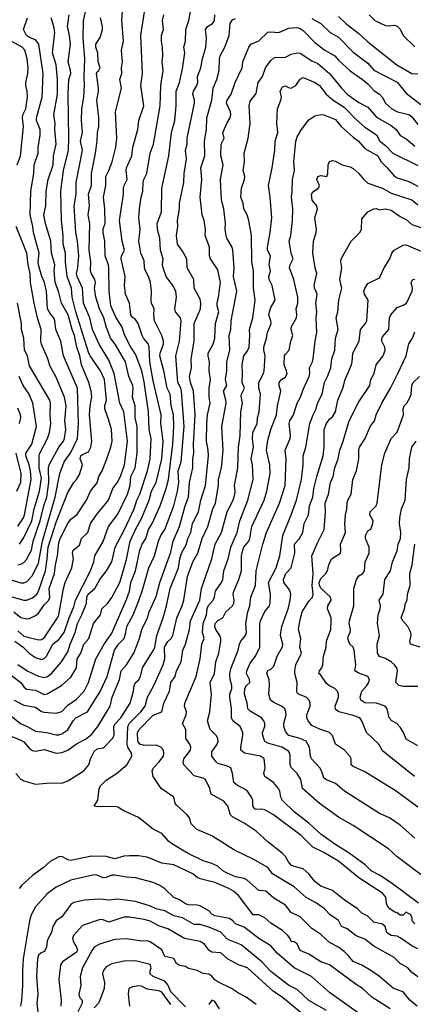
# Model space of a CAD drawing. Header units: metres. Extents: x -46681 to -43747, y -240911 to -237677.
# Tile 845 of 1056: x -44717 to -44650, y -238977 to -238809. Entities that reach past the tile are written whole.
import ezdxf

# ---------------------------------------------------------------- set-up
doc = ezdxf.new("R2010")
doc.units = ezdxf.units.M
doc.layers.add('CONTOUR_INDEX', color=1, linetype='Continuous')
doc.layers.add('CONTOUR_INTER', color=3, linetype='Continuous')

msp = doc.modelspace()

# ---------------------------------------------------------------- linework, layer by layer
at = {"layer": 'CONTOUR_INDEX'}
for points, elevation in [([(-44718.3, -238910.02), (-44717.1, -238910.97), (-44716.1, -238911.19), (-44715.6, -238911.12), (-44714.6, -238910.63), (-44714.1, -238910.22), (-44713.1, -238908.83), (-44712.33, -238908.02), (-44712.14, -238907.52), (-44712.26, -238906.02), (-44711.34, -238903.52), (-44711.21, -238902.02), (-44710.84, -238900.52), (-44710.6, -238898.26), (-44710.38, -238897.52), (-44709.1, -238894.98), (-44708.6, -238894.27), (-44707.58, -238893.52), (-44705.9, -238891.02), (-44705.24, -238889.52), (-44704.1, -238888.07), (-44703.85, -238887.02), (-44703.25, -238886.02), (-44702.44, -238884.02), (-44701.77, -238882.02), (-44701.57, -238881.02), (-44701.66, -238879.02), (-44702.1, -238877.42), (-44702.82, -238875.52), (-44702.81, -238875.02), (-44702.53, -238874.02), (-44702.85, -238870.52), (-44703.56, -238869.02), (-44705.29, -238866.52), (-44705.6, -238865.87), (-44707.73, -238859.02), (-44708.35, -238856.52), (-44708.5, -238855.02), (-44709.19, -238853.02), (-44709.5, -238850.52), (-44709.5, -238849.02), (-44709.88, -238847.52), (-44709.87, -238846.02), (-44710.18, -238843.52), (-44710.29, -238838.52), (-44709.84, -238835.02), (-44709.01, -238831.52), (-44708.9, -238829.52), (-44709.05, -238822.02), (-44708.91, -238819.52), (-44708.61, -238818.52), (-44708.62, -238818.02), (-44709.04, -238816.52), (-44708.66, -238813.52), (-44708.82, -238812.02), (-44709.14, -238810.52), (-44708.87, -238808.52)], 100), ([(-44718.22, -238925.02), (-44716.6, -238925.86), (-44714.6, -238926.24), (-44713.6, -238926.94), (-44713.1, -238927.09), (-44711.1, -238927.21), (-44710.1, -238926.93), (-44709.1, -238925.86), (-44707.6, -238924.83), (-44706.33, -238923.52), (-44705.59, -238922.02), (-44704.34, -238918.02), (-44702.93, -238915.52), (-44701.6, -238913.66), (-44699.1, -238907.92), (-44698.63, -238906.52), (-44698.37, -238905.02), (-44697.6, -238903.02), (-44696.86, -238899.52), (-44696.47, -238898.52), (-44695.83, -238897.52), (-44695.4, -238896.02), (-44694.74, -238895.02), (-44693.4, -238892.02), (-44692.37, -238889.02), (-44692.01, -238887.52), (-44691.24, -238881.52), (-44691.06, -238878.52), (-44691.15, -238876.52), (-44691.52, -238875.02), (-44691.69, -238873.02), (-44692.2, -238872.02), (-44692.78, -238869.02), (-44693.43, -238866.52), (-44693.4, -238866.02), (-44692.82, -238864.52), (-44692.81, -238864.02), (-44693.14, -238863.02), (-44694.35, -238860.52), (-44694.47, -238859.52), (-44694.41, -238858.52), (-44694.86, -238857.52), (-44694.92, -238857.02), (-44694.87, -238855.52), (-44695.05, -238854.02), (-44695.39, -238853.02), (-44695.91, -238852.02), (-44696.08, -238851.52), (-44696.1, -238850.32), (-44696.7, -238849.02), (-44697, -238847.02), (-44696.79, -238845.02), (-44697, -238843.02), (-44696.89, -238841.52), (-44696.64, -238839.52), (-44696.35, -238838.52), (-44696.31, -238837.02), (-44696.18, -238836.52), (-44695.65, -238835.52), (-44695.08, -238832.02), (-44694.55, -238830.52), (-44693.42, -238824.02), (-44693.31, -238820.52), (-44692.88, -238818.02), (-44693.06, -238816.52), (-44692.94, -238815.52), (-44692.99, -238814.02), (-44693.17, -238813.02), (-44693.17, -238812.02), (-44692.83, -238811.02), (-44693.01, -238809.52), (-44692.8, -238808.52)], 105), ([(-44649.6, -238972.04), (-44650.6, -238971.31), (-44651.27, -238970.52), (-44652.6, -238969.78), (-44653.6, -238968.79), (-44657.1, -238966.85), (-44658.6, -238965.67), (-44660.1, -238965.09), (-44661.6, -238963.91), (-44662.58, -238963.52), (-44663.1, -238962.49), (-44664.51, -238961.52), (-44665.46, -238960.52), (-44666.83, -238959.52), (-44668.6, -238958.57), (-44670.6, -238956.75), (-44674.28, -238954.52), (-44675.1, -238953.45), (-44677.6, -238952.04), (-44680.74, -238950.52), (-44684.6, -238948.09), (-44687.16, -238947.02), (-44688.11, -238946.02), (-44688.44, -238945.02), (-44688.8, -238944.52), (-44690.6, -238942.87), (-44690.84, -238942.52), (-44691.1, -238941.52), (-44693.24, -238940.02), (-44694.59, -238938.02), (-44694.74, -238937.02), (-44694.56, -238936.52), (-44693.6, -238935.54), (-44692.84, -238934.52), (-44692.75, -238934.02), (-44692.85, -238933.52), (-44693.26, -238933.02), (-44694.1, -238932.69), (-44696.1, -238932.74), (-44696.84, -238932.52), (-44697.18, -238932.02), (-44697.25, -238930.52), (-44696.99, -238930.02), (-44694.6, -238927.56), (-44693.1, -238927.01), (-44692.78, -238925.52), (-44691.83, -238923.52), (-44691.56, -238922.02), (-44690.85, -238921.02), (-44690.62, -238920.02), (-44689.85, -238918.52), (-44689.52, -238916.52), (-44689.12, -238915.52), (-44688.44, -238913.02), (-44688.23, -238911.52), (-44686.68, -238908.02), (-44686.39, -238906.02), (-44684.63, -238901.02), (-44684.03, -238898.52), (-44682.97, -238896.52), (-44682.03, -238893.02), (-44680.99, -238891.02), (-44680.69, -238890.02), (-44680.63, -238889.52), (-44680.78, -238888.52), (-44680.17, -238885.52), (-44680.1, -238882.02), (-44679.82, -238880.02), (-44679.69, -238876.02), (-44679.41, -238874.52), (-44679.6, -238873.34), (-44679.55, -238873.02), (-44679.04, -238872.02), (-44679.48, -238871.02), (-44679.38, -238869.52), (-44679.47, -238868.02), (-44679.17, -238866.52), (-44678.6, -238865.78), (-44678.26, -238865.02), (-44678.14, -238863.02), (-44678.23, -238862.02), (-44677.62, -238860.02), (-44677.26, -238857.02), (-44677.51, -238855.02), (-44677.55, -238852.02), (-44677.81, -238850.52), (-44677.87, -238846.02), (-44678.31, -238843.52), (-44678.62, -238842.52), (-44679.18, -238841.52), (-44679.3, -238840.52), (-44679.66, -238839.52), (-44679.56, -238838.02), (-44679.08, -238836.52), (-44679.03, -238836.02), (-44679.26, -238835.02), (-44679.07, -238833.52), (-44679.12, -238832.02), (-44678.42, -238829.52), (-44678.09, -238827.02), (-44678.25, -238824.02), (-44678.1, -238823.23), (-44677.1, -238821.88), (-44676.71, -238820.02), (-44676, -238819.02), (-44675.47, -238817.52), (-44674.6, -238816.31), (-44674.1, -238815.86), (-44673.6, -238815.72), (-44672.6, -238815.81), (-44672.1, -238815.73), (-44671.1, -238815.24), (-44670.1, -238814.99), (-44669.6, -238815.04), (-44667.6, -238816.34), (-44666.6, -238816.78), (-44664.6, -238818.48), (-44662.58, -238821.02), (-44661.6, -238822), (-44659.6, -238823.42), (-44658.1, -238824.21), (-44656.6, -238825.93), (-44654.1, -238827.32), (-44653.27, -238828.02), (-44652.6, -238829.07), (-44651.6, -238829.63), (-44650.1, -238830.86)], 110), ([(-44650.1, -238948.49), (-44652.6, -238946.3), (-44654.42, -238945.02), (-44656.1, -238944.27), (-44662.05, -238940.52), (-44663.6, -238939.22), (-44665.23, -238938.52), (-44665.6, -238938.23), (-44665.99, -238937.02), (-44666.27, -238936.52), (-44667.68, -238935.02), (-44667.86, -238934.52), (-44668.01, -238933.02), (-44668.6, -238932.02), (-44669.6, -238931.55), (-44671.53, -238931.02), (-44672.1, -238930.35), (-44672.35, -238929.52), (-44672.36, -238929.02), (-44671.96, -238927.52), (-44672.02, -238927.02), (-44672.22, -238926.52), (-44672.76, -238926.02), (-44674.1, -238925.43), (-44674.62, -238925.02), (-44674.93, -238924.02), (-44674.81, -238922.52), (-44674.89, -238921.52), (-44675.24, -238920.52), (-44675.1, -238920.01), (-44674.6, -238919.73), (-44674.1, -238919.22), (-44673.53, -238917.52), (-44672.6, -238915.98), (-44672.52, -238915.52), (-44672.96, -238914.02), (-44672.91, -238913.52), (-44672.71, -238912.52), (-44671.6, -238909.35), (-44671.29, -238908.02), (-44671.21, -238907.02), (-44671.28, -238906.52), (-44671.56, -238906.02), (-44672.35, -238905.02), (-44672.41, -238904.52), (-44672.01, -238903.52), (-44671.13, -238902.52), (-44670.48, -238900.02), (-44670.58, -238898.52), (-44669.69, -238897.52), (-44669.14, -238896.52), (-44668.89, -238895.02), (-44668.19, -238893.52), (-44667.99, -238892.02), (-44667.44, -238890.52), (-44667.25, -238889.02), (-44666.75, -238887.02), (-44665.7, -238883.52), (-44665.49, -238882.02), (-44665.51, -238879.02), (-44665.1, -238877.99), (-44664.6, -238877.29), (-44664.1, -238876.86), (-44663.61, -238876.02), (-44663.18, -238874.02), (-44662.36, -238872.02), (-44661.97, -238870.52), (-44660.87, -238868.02), (-44660.73, -238867.52), (-44660.63, -238866.02), (-44659.57, -238864.02), (-44659.33, -238862.02), (-44658.51, -238861.02), (-44658.27, -238860.52), (-44658.05, -238857.02), (-44658.67, -238856.02), (-44658.75, -238855.52), (-44658.6, -238855.04), (-44658.1, -238854.21), (-44656.1, -238853.22), (-44655.31, -238851.52), (-44654.38, -238850.02), (-44654, -238849.02), (-44653.61, -238848.52), (-44652.1, -238847.71), (-44651.6, -238847.64), (-44648.1, -238849.1)], 115), ([(-44717.6, -238895.43), (-44716.65, -238894.02), (-44716.48, -238893.52), (-44715.33, -238887.52), (-44715.46, -238886.02), (-44715.69, -238885.02), (-44716.26, -238883.52), (-44716.24, -238883.02), (-44715.24, -238881.52), (-44714.41, -238878.52), (-44715.07, -238874.52), (-44715.69, -238873.02), (-44716.7, -238871.52), (-44717.35, -238870.02)], 95), ([(-44649.18, -238916.02), (-44650.85, -238915.52), (-44650.95, -238915.02), (-44650.73, -238914.02), (-44650.78, -238913.52), (-44651.29, -238912.52), (-44652.17, -238911.52), (-44652.4, -238911.02), (-44651.87, -238909.52), (-44651.69, -238908.52), (-44651.42, -238908.02), (-44651.37, -238907.02), (-44650.92, -238905.52), (-44650.95, -238903.52), (-44650.53, -238902.02), (-44650.11, -238898.52)], 120), ([(-44668.38, -238979.02), (-44672.67, -238975.52), (-44674.11, -238974.52), (-44678.55, -238970.52), (-44680.1, -238970), (-44681.98, -238969.02), (-44683.1, -238968), (-44684.6, -238967.88), (-44685.13, -238967.52), (-44685.85, -238966.52), (-44686.6, -238966.07), (-44689.24, -238965.52), (-44692.1, -238963.92), (-44693.6, -238963.38), (-44695.1, -238962.59), (-44696.1, -238962.3), (-44698.6, -238961.89), (-44699.6, -238961.91), (-44702.1, -238962.77), (-44703.1, -238962.34), (-44703.6, -238962.33), (-44706.6, -238963.33), (-44708.15, -238965.02), (-44708.3, -238965.52), (-44708.21, -238966.02), (-44707.6, -238967.02), (-44707.44, -238967.52), (-44707.6, -238967.85), (-44710.02, -238969.52), (-44710.37, -238970.02), (-44710.64, -238972.52), (-44710.23, -238976.02), (-44710.28, -238977.02)], 105)]:
    msp.add_lwpolyline(points, dxfattribs=dict(at, elevation=elevation))
at = {"layer": 'CONTOUR_INTER'}
for points, elevation in [([(-44717.6, -238918.96), (-44716.02, -238920.02), (-44714.1, -238920.96), (-44713.1, -238921.17), (-44712.55, -238921.02), (-44711.89, -238920.52), (-44710.18, -238918.52), (-44709.1, -238916.81), (-44708.72, -238915.52), (-44707.86, -238913.52), (-44707.47, -238912.02), (-44706.69, -238910.52), (-44706.11, -238909.02), (-44705.94, -238908.52), (-44705.86, -238907.52), (-44705.65, -238907.02), (-44704.48, -238906.02), (-44703.65, -238904.52), (-44702.5, -238903.02), (-44701.64, -238901.52), (-44701.07, -238899.02), (-44699.44, -238896.02), (-44697.84, -238892.52), (-44697.38, -238891.02), (-44696.87, -238890.02), (-44695.53, -238886.02), (-44695.09, -238884.02), (-44694.93, -238880.52), (-44695.27, -238879.02), (-44695.38, -238876.02), (-44696.1, -238870.93), (-44696.53, -238869.02), (-44697.6, -238866.21), (-44698.4, -238865.02), (-44699.38, -238863.02), (-44699.91, -238861.52), (-44700.86, -238860.02), (-44701.77, -238858.02), (-44702.08, -238855.52), (-44702.11, -238851.52), (-44702.17, -238851.02), (-44702.75, -238849.52), (-44702.81, -238847.02), (-44703.11, -238845.52), (-44703.1, -238844.91), (-44702.77, -238844.02), (-44702.79, -238841.52), (-44703.06, -238839.52), (-44702.65, -238837.52), (-44702.63, -238836.02), (-44702.1, -238835.01), (-44701.54, -238833.52), (-44700.91, -238831.02), (-44700.74, -238829.52), (-44701.01, -238825.02), (-44699.99, -238821.02), (-44700.27, -238819.52), (-44699.94, -238818.52), (-44700, -238817.52), (-44699.82, -238816.52), (-44699.97, -238814.52), (-44699.63, -238813.02), (-44699.91, -238809.52), (-44699.75, -238807.02)], 103), ([(-44717.6, -238913.22), (-44716.6, -238914.17), (-44714.1, -238914.76), (-44713.6, -238914.72), (-44713.1, -238914.45), (-44710.84, -238911.02), (-44710.65, -238910.52), (-44709.86, -238906.02), (-44709.57, -238905.02), (-44708.43, -238902.52), (-44708.13, -238901.02), (-44708.28, -238900.02), (-44708.19, -238899.52), (-44707.1, -238898.67), (-44706.75, -238897.52), (-44705.7, -238896.52), (-44705.24, -238895.02), (-44704.22, -238893.52), (-44702.18, -238891.02), (-44701.42, -238889.02), (-44700.6, -238887.9), (-44700.1, -238886.85), (-44699.49, -238885.02), (-44698.98, -238881.02), (-44699.55, -238876.02), (-44700.26, -238874.52), (-44701.23, -238869.52), (-44702.1, -238867.23), (-44703.76, -238864.52), (-44704.91, -238862.02), (-44705.35, -238860.02), (-44706.43, -238857.52), (-44706.63, -238855.02), (-44707.53, -238853.02), (-44707.62, -238852.52), (-44707.4, -238851.52), (-44707.23, -238849.52), (-44707.45, -238847.02), (-44707.76, -238845.52), (-44708.04, -238841.02), (-44707.68, -238839.02), (-44707.66, -238837.02), (-44706.62, -238831.52), (-44706.96, -238830.02), (-44706.59, -238828.52), (-44706.76, -238826.52), (-44706.72, -238824.52), (-44706.36, -238822.52), (-44706.24, -238820.52), (-44706.33, -238819.02), (-44706.2, -238816.02), (-44706.47, -238812.52), (-44706.44, -238809.52), (-44706, -238807.52)], 101), ([(-44720.6, -238919.35), (-44717.09, -238922.02), (-44716.6, -238922.75), (-44716.1, -238923.13), (-44714.6, -238923.33), (-44713.1, -238924.07), (-44712.6, -238923.96), (-44710.19, -238922.52), (-44708.6, -238921.09), (-44707.61, -238919.52), (-44707.49, -238918.02), (-44706.87, -238917.02), (-44706.35, -238915.52), (-44705.53, -238914.52), (-44704.75, -238912.02), (-44703.53, -238910.52), (-44703.32, -238909.52), (-44702.29, -238908.52), (-44701.6, -238907.56), (-44700.23, -238905.02), (-44699.1, -238901.11), (-44698.49, -238898.02), (-44697.61, -238896.02), (-44696.53, -238894.02), (-44695.28, -238891.02), (-44694.89, -238889.52), (-44694.09, -238888.02), (-44693.1, -238884.02), (-44692.91, -238881.02), (-44693.27, -238878.02), (-44693.25, -238876.52), (-44694.6, -238870.76), (-44695.15, -238867.52), (-44695.28, -238865.02), (-44695.4, -238864.52), (-44696.23, -238863.52), (-44696.48, -238863.02), (-44697.12, -238861.02), (-44697.6, -238860.32), (-44698.1, -238859.98), (-44698.36, -238859.52), (-44698.63, -238857.52), (-44699.29, -238856.02), (-44699.48, -238854.52), (-44699.36, -238853.02), (-44700.02, -238850.02), (-44699.98, -238849.52), (-44699.44, -238848.52), (-44699.85, -238847.02), (-44700.32, -238843.52), (-44699.62, -238839.02), (-44699.66, -238838.02), (-44699.54, -238837.52), (-44699, -238836.52), (-44699.18, -238835.02), (-44699.1, -238834.52), (-44698.21, -238832.52), (-44698.04, -238831.02), (-44697.22, -238828.02), (-44697.02, -238826.52), (-44696.16, -238824.02), (-44696.67, -238820.52), (-44696.42, -238818.52), (-44696.69, -238812.02), (-44696.06, -238808.02)], 104), ([(-44720.6, -238930.42), (-44717.1, -238931.8), (-44716.6, -238932.1), (-44715.6, -238933.23), (-44715.1, -238933.56), (-44714.6, -238933.68), (-44713.1, -238933.44), (-44711.1, -238934.01), (-44710.1, -238933.92), (-44709.1, -238933.5), (-44707.6, -238932.45), (-44706.1, -238931.66), (-44705.1, -238930.84), (-44704, -238929.52), (-44701.88, -238926.02), (-44701.56, -238924.52), (-44700.33, -238921.52), (-44700.03, -238920.02), (-44699.1, -238919), (-44697.89, -238917.02), (-44696.92, -238914.52), (-44696.52, -238913.02), (-44695.56, -238911.02), (-44695.29, -238910.02), (-44694.1, -238907.41), (-44693.47, -238905.02), (-44691.6, -238899.86), (-44691.18, -238898.02), (-44690.12, -238895.52), (-44689.16, -238892.02), (-44688.59, -238890.52), (-44688.4, -238888.02), (-44687.83, -238885.52), (-44687.83, -238884.02), (-44687.65, -238883.02), (-44687.76, -238881.52), (-44687.43, -238876.52), (-44687.71, -238872.52), (-44688.23, -238871.02), (-44688.4, -238870.02), (-44688.05, -238868.52), (-44688.15, -238867.02), (-44687.61, -238864.02), (-44687.64, -238861.02), (-44686.57, -238858.52), (-44686.46, -238857.52), (-44686.6, -238856.89), (-44687.64, -238855.02), (-44687.7, -238853.52), (-44688.79, -238851.52), (-44688.89, -238850.02), (-44689.6, -238848.72), (-44690.44, -238847.52), (-44690.61, -238846.02), (-44690.38, -238844.52), (-44690.48, -238843.52), (-44690.13, -238841.52), (-44690.1, -238840.52), (-44689.4, -238837.02), (-44689.33, -238835.52), (-44688.95, -238833.02), (-44689.11, -238831.52), (-44688.83, -238830.52), (-44688.83, -238829.52), (-44687.58, -238823.52), (-44687.54, -238823.02), (-44687.83, -238822.02), (-44687.75, -238821.52), (-44687.14, -238820.52), (-44687.02, -238820.02), (-44687.03, -238819.02), (-44686.48, -238817.52), (-44686.23, -238816.02), (-44685.64, -238814.02), (-44685.53, -238812.52), (-44685.71, -238811.02), (-44685.34, -238810.52), (-44684.48, -238810.02), (-44684.17, -238809.52), (-44684.1, -238808.52)], 107), ([(-44720.1, -238904.19), (-44717.1, -238905.07), (-44716.6, -238905.09), (-44716.1, -238904.91), (-44715.1, -238903.86), (-44714.1, -238901.74), (-44713.43, -238898.02), (-44711.27, -238890.52), (-44710.47, -238886.52), (-44709.7, -238884.52), (-44708.6, -238882.93), (-44707.43, -238880.52), (-44707.29, -238878.02), (-44707.46, -238872.02), (-44709.83, -238866.52), (-44710.26, -238864.02), (-44711.15, -238862.02), (-44711.32, -238860.52), (-44711.49, -238860.02), (-44712.1, -238859.3), (-44712.54, -238858.52), (-44712.74, -238855.52), (-44713.08, -238854.02), (-44713.54, -238853.02), (-44714.06, -238851.02), (-44714.12, -238850.52), (-44713.98, -238849.02), (-44714.94, -238845.52), (-44715.04, -238844.52), (-44715.53, -238842.52), (-44715.38, -238838.52), (-44714.89, -238835.52), (-44714.82, -238834.02), (-44714.16, -238832.02), (-44714.17, -238831.02), (-44713.79, -238829.02), (-44713.83, -238828.02), (-44714.43, -238826.52), (-44714.44, -238826.02), (-44713.44, -238822.52), (-44713.28, -238818.52), (-44714.04, -238813.52), (-44714.6, -238812.8), (-44715.6, -238812.4), (-44716.14, -238812.02), (-44716.63, -238811.02), (-44715.96, -238809.02)], 98), ([(-44718.95, -238927.52), (-44717.16, -238929.02), (-44716.1, -238929.44), (-44714.6, -238930.27), (-44712.67, -238930.52), (-44711.1, -238930.93), (-44710.6, -238930.93), (-44710.1, -238930.76), (-44709.1, -238930.09), (-44708.17, -238928.52), (-44707.72, -238928.02), (-44705.76, -238927.02), (-44703.6, -238923.56), (-44702.43, -238921.02), (-44701.17, -238916.52), (-44700.49, -238915.52), (-44699.52, -238914.52), (-44699.21, -238913.52), (-44699.08, -238912.52), (-44697.99, -238910.52), (-44697.21, -238908.52), (-44696.47, -238906.52), (-44695.31, -238902.52), (-44694.34, -238900.52), (-44693.71, -238898.02), (-44693.26, -238897.02), (-44692.6, -238896.02), (-44691.1, -238892.02), (-44690.45, -238889.52), (-44690.2, -238888.02), (-44690.32, -238886.02), (-44689.83, -238884.52), (-44689.33, -238878.52), (-44689.79, -238872.52), (-44689.89, -238872.02), (-44690.41, -238871.02), (-44690.71, -238866.52), (-44690.09, -238864.02), (-44689.84, -238860.52), (-44689.96, -238860.02), (-44690.81, -238859.02), (-44690.88, -238858.52), (-44690.61, -238856.52), (-44690.75, -238855.52), (-44691.23, -238854.52), (-44692.37, -238853.02), (-44692.89, -238851.52), (-44693, -238851.02), (-44692.9, -238850.02), (-44693.37, -238848.52), (-44693.48, -238846.52), (-44693.87, -238845.02), (-44693.9, -238844.02), (-44693.18, -238842.02), (-44693.14, -238838.02), (-44691.92, -238832.52), (-44691.49, -238828.52), (-44690.93, -238826.52), (-44690.67, -238824.02), (-44690.66, -238821.52), (-44690.13, -238820.02), (-44689.6, -238817.73), (-44689.22, -238815.02), (-44689.35, -238814.02), (-44689.11, -238813.02), (-44689.02, -238811.02), (-44688.55, -238809.52), (-44688.25, -238808.02)], 106), ([(-44718.6, -238907.45), (-44716.6, -238908.03), (-44716.1, -238908.04), (-44715.1, -238907.64), (-44714.35, -238907.02), (-44714.06, -238906.52), (-44712.9, -238903.02), (-44712.6, -238901.02), (-44712.47, -238899.02), (-44711.1, -238894.79), (-44709.1, -238889.71), (-44708.1, -238888.02), (-44707.6, -238887.5), (-44707.1, -238886.67), (-44706.61, -238885.02), (-44706.99, -238884.02), (-44706.88, -238883.52), (-44706.6, -238883.26), (-44705.6, -238882.79), (-44705.2, -238882.02), (-44705.02, -238881.02), (-44705.41, -238876.52), (-44705.32, -238875.02), (-44705, -238873.52), (-44705.11, -238872.52), (-44705.51, -238871.02), (-44706.8, -238868.02), (-44707.03, -238866.52), (-44707.55, -238865.02), (-44707.97, -238863.02), (-44708.37, -238862.02), (-44709.04, -238859.52), (-44710.2, -238857.52), (-44710.69, -238855.52), (-44711.23, -238854.02), (-44711.43, -238852.02), (-44711.33, -238851.02), (-44711.85, -238849.02), (-44711.96, -238847.02), (-44712.89, -238844.02), (-44713.18, -238842.52), (-44712.85, -238841.02), (-44712.76, -238838.52), (-44712.45, -238836.52), (-44711.61, -238834.02), (-44711.53, -238832.52), (-44711.08, -238830.52), (-44711.32, -238828.02), (-44711.26, -238827.02), (-44711.47, -238825.52), (-44710.88, -238822.02), (-44710.84, -238819.52), (-44711.1, -238817.02), (-44711.7, -238815.02), (-44711.31, -238811.52), (-44711.46, -238810.52), (-44711.92, -238809.02)], 99), ([(-44718.1, -238915.02), (-44716.72, -238916.02), (-44715.6, -238917.12), (-44714.6, -238917.78), (-44713.6, -238918.1), (-44713.1, -238917.92), (-44712.74, -238917.52), (-44711.63, -238915.52), (-44710.6, -238914.69), (-44709.7, -238913.52), (-44708.88, -238911.02), (-44708.1, -238909.16), (-44707.8, -238908.02), (-44705.22, -238903.02), (-44704.67, -238901.52), (-44704.49, -238900.52), (-44703.1, -238898.04), (-44702.17, -238895.52), (-44700.6, -238893.4), (-44698.93, -238890.02), (-44698.49, -238888.52), (-44698.41, -238887.02), (-44697.67, -238885.52), (-44697.29, -238883.02), (-44697.32, -238878.52), (-44697.65, -238877.02), (-44697.66, -238875.02), (-44698.13, -238873.52), (-44697.97, -238872.02), (-44698.03, -238871.52), (-44698.7, -238870.02), (-44699.27, -238867.52), (-44701.04, -238864.52), (-44701.82, -238863.52), (-44702.6, -238861.52), (-44702.95, -238860.02), (-44703.7, -238858.52), (-44704.35, -238856.52), (-44704.59, -238855.02), (-44704.42, -238854.02), (-44704.51, -238853.52), (-44705.1, -238852.58), (-44705.22, -238852.02), (-44705.2, -238850.52), (-44705.46, -238848.52), (-44705.35, -238844.02), (-44705.63, -238842.52), (-44705.43, -238841.02), (-44705.56, -238839.02), (-44705.1, -238837.52), (-44705.05, -238835.52), (-44704.39, -238832.02), (-44704.11, -238830.02), (-44704.06, -238828.52), (-44703.85, -238827.52), (-44703.81, -238826.02), (-44704.18, -238823.02), (-44703.88, -238821.52), (-44703.9, -238821.02), (-44704.23, -238818.52), (-44704.1, -238818.22), (-44703.81, -238818.02), (-44703.61, -238817.52), (-44703.92, -238816.52), (-44703.97, -238815.02), (-44704.33, -238814.02), (-44704.31, -238813.52), (-44703.6, -238812.38), (-44703.18, -238811.02), (-44703.19, -238810.52), (-44703.56, -238809.02)], 102), ([(-44717.94, -238937.52), (-44717.1, -238938.43), (-44716.6, -238938.75), (-44714.6, -238939.3), (-44712.1, -238939.09), (-44710.1, -238939.15), (-44709.1, -238938.76), (-44706.4, -238937.02), (-44705.51, -238936.02), (-44705.26, -238935.02), (-44704.6, -238933.77), (-44704.1, -238933.31), (-44703.1, -238933.14), (-44702.94, -238933.02), (-44701.5, -238931.52), (-44701.21, -238931.02), (-44701.27, -238929.52), (-44701.1, -238929.12), (-44700.1, -238928.03), (-44698.5, -238925.52), (-44697.93, -238923.52), (-44697.81, -238922.52), (-44697.6, -238922.03), (-44697.1, -238921.6), (-44696.75, -238921.02), (-44696.38, -238919.52), (-44694.52, -238916.52), (-44694.33, -238916.02), (-44693.98, -238914.02), (-44692.87, -238911.02), (-44692.33, -238909.02), (-44691.72, -238906.02), (-44690.28, -238902.52), (-44690.05, -238901.02), (-44689.75, -238900.02), (-44688.92, -238898.52), (-44688.67, -238897.52), (-44688.19, -238896.52), (-44687.88, -238895.02), (-44686.88, -238893.02), (-44686.47, -238891.02), (-44685.72, -238888.52), (-44685.18, -238883.52), (-44685.23, -238882.52), (-44685.53, -238881.02), (-44685.46, -238878.02), (-44685.36, -238876.52), (-44684.88, -238874.52), (-44685.05, -238873.52), (-44685.05, -238872.02), (-44684.82, -238870.52), (-44685.06, -238869.02), (-44685.03, -238867.52), (-44685.25, -238866.52), (-44685.22, -238866.02), (-44684.39, -238864.52), (-44684.12, -238863.52), (-44683.97, -238861.02), (-44683.45, -238859.02), (-44683.72, -238858.02), (-44683.73, -238857.52), (-44683.48, -238856.52), (-44683.15, -238854.02), (-44683.6, -238851.88), (-44684.86, -238850.02), (-44685, -238849.52), (-44685.02, -238848.02), (-44685.74, -238846.02), (-44685.72, -238845.02), (-44685.92, -238843.52), (-44686.25, -238842.52), (-44686.58, -238839.52), (-44686.33, -238836.52), (-44686.51, -238834.52), (-44685.83, -238832.52), (-44685.88, -238830.02), (-44685.52, -238828.02), (-44685.47, -238826.02), (-44684.61, -238823.02), (-44684.4, -238821.02), (-44683.76, -238819.52), (-44683.37, -238818.02), (-44683.31, -238816.02), (-44683.19, -238815.52), (-44682.38, -238814.02), (-44681.65, -238812.02), (-44681.52, -238810.02), (-44681.1, -238809.38), (-44680.6, -238809.13)], 108), ([(-44667.6, -238809.15), (-44666.1, -238810.02), (-44664.5, -238811.52), (-44663.1, -238812.35), (-44660.6, -238814.9), (-44658.1, -238816.76), (-44657.1, -238817.93), (-44653.1, -238819.98), (-44651.6, -238821.86), (-44649.1, -238823.75)], 108), ([(-44663.1, -238808.84), (-44661.84, -238810.02), (-44659.6, -238811.7), (-44658.1, -238813.11), (-44653.14, -238817.02), (-44650.63, -238818.52), (-44649.6, -238818.55)], 107), ([(-44657.88, -238808.52), (-44656.89, -238809.52), (-44655.1, -238810.35), (-44654.6, -238810.42), (-44653.6, -238810.31), (-44653.1, -238810.45), (-44652.6, -238810.97), (-44652.06, -238812.02), (-44650.1, -238813.98)], 106), ([(-44649.69, -238977.02), (-44650.98, -238976.02), (-44652.1, -238974.63), (-44653.73, -238974.02), (-44656.13, -238972.02), (-44657.6, -238970.99), (-44659.1, -238970.06), (-44660.6, -238969.43), (-44661.31, -238968.52), (-44662.1, -238967.77), (-44663.1, -238967.01), (-44664.6, -238966.23), (-44666.1, -238964.85), (-44667.6, -238963.84), (-44669.6, -238961.85), (-44671.1, -238961.1), (-44672.1, -238959.85), (-44674.1, -238958.71), (-44675.44, -238957.52), (-44676.6, -238957.37), (-44678.6, -238955.62), (-44679.1, -238955.32), (-44680.6, -238955.03), (-44682.1, -238954.36), (-44682.73, -238954.02), (-44683.6, -238953.23), (-44684.6, -238952.78), (-44686.1, -238952.35), (-44688.74, -238951.02), (-44691.33, -238949.52), (-44691.99, -238949.02), (-44693.1, -238947.7), (-44694.6, -238946.98), (-44697.1, -238944.96), (-44699.6, -238943.85), (-44700.6, -238943.23), (-44701.1, -238943.11), (-44704.1, -238943.17), (-44704.61, -238943.02), (-44703.97, -238942.02), (-44703.79, -238940.02), (-44703.48, -238939.52), (-44702.6, -238938.62), (-44700.81, -238937.52), (-44699.08, -238936.02), (-44698.2, -238934.52), (-44698.26, -238934.02), (-44698.91, -238933.02), (-44699.01, -238932.52), (-44698.89, -238929.52), (-44698.6, -238928.91), (-44696.69, -238927.02), (-44695.97, -238926.02), (-44695.54, -238924.52), (-44694.45, -238922.52), (-44692.88, -238919.02), (-44692.62, -238918.02), (-44692.67, -238916.02), (-44692.1, -238915.07), (-44691.51, -238914.52), (-44691.22, -238914.02), (-44690.54, -238911.02), (-44689.67, -238909.02), (-44689.37, -238908.02), (-44688.77, -238904.02), (-44687.85, -238901.52), (-44686.98, -238900.02), (-44686.24, -238897.52), (-44685.29, -238895.52), (-44684.46, -238892.52), (-44684.02, -238891.52), (-44683.5, -238888.52), (-44683.47, -238887.52), (-44682.96, -238885.52), (-44682.67, -238882.52), (-44682.9, -238878.52), (-44682.2, -238874.52), (-44682.22, -238874.02), (-44682.64, -238872.52), (-44682.07, -238871.52), (-44682.28, -238870.52), (-44682.08, -238869.02), (-44682.07, -238867.52), (-44681.55, -238865.52), (-44681.65, -238863.02), (-44681.41, -238862.02), (-44681.35, -238860.52), (-44680.38, -238855.52), (-44680.95, -238853.02), (-44680.84, -238851.52), (-44681.02, -238848.52), (-44681.13, -238848.02), (-44682.04, -238846.52), (-44682.2, -238846.02), (-44682.33, -238845.02), (-44682.28, -238844.02), (-44682.56, -238841.52), (-44682.96, -238840.02), (-44683.16, -238836.52), (-44682.71, -238834.02), (-44683.07, -238832.52), (-44683.03, -238830.52), (-44682.53, -238829.52), (-44682.73, -238828.52), (-44682.08, -238827.02), (-44681.49, -238826.02), (-44681.39, -238825.52), (-44681.43, -238825.02), (-44682.1, -238823.52), (-44682.01, -238823.02), (-44681.31, -238822.02), (-44680.65, -238820.02), (-44679.47, -238817.52), (-44679.32, -238816.52), (-44678.3, -238814.02), (-44677.97, -238813.52), (-44676.6, -238812.93), (-44675.1, -238811.5), (-44674.6, -238811.42), (-44673.25, -238811.52), (-44671.6, -238810.81), (-44670.1, -238810.68), (-44669.6, -238810.84), (-44669.1, -238811.19), (-44667.1, -238813.24), (-44665.4, -238814.52), (-44663.69, -238815.52), (-44663.1, -238816.26), (-44661.1, -238818.05), (-44659.02, -238819.52), (-44658.1, -238820.29), (-44657.1, -238821.41), (-44656.1, -238822.03), (-44655.6, -238822.57), (-44655.07, -238823.52), (-44654.04, -238824.52), (-44653.06, -238825.02), (-44651.1, -238825.46), (-44650.6, -238825.88), (-44649.6, -238827.15)], 109), ([(-44717.74, -238834.02), (-44717.12, -238832.52), (-44716.66, -238827.52), (-44716.83, -238826.02), (-44716.73, -238825.52), (-44716.26, -238824.52), (-44715.97, -238822.52), (-44715.99, -238821.52), (-44716.24, -238820.52), (-44716.23, -238820.02), (-44715.91, -238818.52), (-44715.87, -238817.52), (-44715.99, -238816.02), (-44716.42, -238814.52), (-44716.89, -238814.02), (-44718.6, -238813.04)], 97), ([(-44649.6, -238967.3), (-44650.6, -238966.77), (-44652.6, -238965.42), (-44653.1, -238965.17), (-44654.1, -238965.03), (-44654.6, -238964.77), (-44654.85, -238964.52), (-44655.16, -238963.52), (-44655.6, -238963.12), (-44657.1, -238962.77), (-44658.1, -238961.77), (-44659.1, -238961.24), (-44659.83, -238960.52), (-44662.1, -238958.98), (-44664.1, -238957.37), (-44666.1, -238956.63), (-44667.1, -238955.87), (-44668.1, -238954.54), (-44669.1, -238953.72), (-44670.6, -238953.32), (-44671.1, -238953.05), (-44671.56, -238952.52), (-44672.1, -238951.59), (-44672.65, -238951.02), (-44675.1, -238949.09), (-44677.1, -238947.31), (-44679.1, -238945.96), (-44681.1, -238944.84), (-44681.44, -238944.52), (-44681.92, -238943.02), (-44682.6, -238942.21), (-44684.74, -238941.02), (-44684.98, -238940.02), (-44685.71, -238938.52), (-44686.1, -238938.3), (-44687.6, -238937.9), (-44689.36, -238936.02), (-44689.51, -238935.52), (-44689.38, -238935.02), (-44688.23, -238933.52), (-44688.2, -238933.02), (-44688.33, -238932.52), (-44689.03, -238931.52), (-44689.01, -238930.02), (-44689.6, -238929.02), (-44688.96, -238927.52), (-44688.93, -238927.02), (-44689.29, -238926.02), (-44689.22, -238925.52), (-44687.26, -238921.02), (-44686.6, -238918.02), (-44686.3, -238915.52), (-44685.94, -238914.52), (-44686.19, -238913.52), (-44686.07, -238912.02), (-44685.54, -238910.52), (-44685.43, -238909.52), (-44685.25, -238909.02), (-44684.4, -238908.02), (-44684.17, -238907.52), (-44683.97, -238906.52), (-44682.97, -238905.02), (-44682.77, -238904.52), (-44682.55, -238903.02), (-44681.83, -238901.02), (-44681.4, -238899.02), (-44680.32, -238896.52), (-44679.86, -238894.52), (-44678.52, -238891.02), (-44677.58, -238887.52), (-44677.71, -238885.02), (-44677.94, -238884.02), (-44677.51, -238882.02), (-44677.7, -238880.52), (-44677.63, -238879.52), (-44676.91, -238878.02), (-44676.83, -238877.02), (-44676.55, -238876.02), (-44676.33, -238873.02), (-44676.6, -238872.02), (-44676.65, -238871.02), (-44675.81, -238869.52), (-44675.71, -238869.02), (-44675.54, -238866.52), (-44675.8, -238865.52), (-44675.78, -238865.02), (-44675.31, -238863.52), (-44675.16, -238862.52), (-44674.51, -238861.02), (-44674.56, -238860.52), (-44674.9, -238859.52), (-44674.8, -238859.02), (-44674.6, -238858.3), (-44673.87, -238857.02), (-44674.35, -238854.52), (-44674.84, -238853.52), (-44674.9, -238853.02), (-44674.65, -238852.02), (-44674.84, -238851.02), (-44674.64, -238849.52), (-44675.15, -238848.52), (-44675.16, -238848.02), (-44674.67, -238845.52), (-44674.41, -238843.02), (-44674.68, -238839.52), (-44674.99, -238837.52), (-44674.33, -238834.52), (-44673.88, -238831.52), (-44673.83, -238830.02), (-44673.39, -238828.52), (-44673.57, -238827.02), (-44673.44, -238824.52), (-44672.87, -238823.02), (-44672.78, -238822.52), (-44672.97, -238821.52), (-44672.6, -238820.79), (-44672.1, -238820.62), (-44671.6, -238820.9), (-44671.1, -238820.99), (-44670.36, -238820.52), (-44669.6, -238819.45), (-44669.1, -238819.21), (-44667.07, -238820.02), (-44666.3, -238820.52), (-44665.17, -238822.02), (-44663.96, -238823.02), (-44662.1, -238824.22), (-44660.1, -238826.31), (-44658.6, -238827.63), (-44656.6, -238828.94), (-44656.05, -238830.02), (-44655.1, -238830.77), (-44653.87, -238832.02), (-44649.6, -238834.14)], 111), ([(-44650.11, -238963.02), (-44650.55, -238962.52), (-44650.57, -238962.02), (-44650.77, -238961.52), (-44651.6, -238961.05), (-44652.1, -238961.56), (-44652.6, -238961.59), (-44653.1, -238961.15), (-44653.6, -238961), (-44654.36, -238960.52), (-44654.75, -238960.02), (-44654.93, -238959.52), (-44655.05, -238958.52), (-44655.6, -238957.84), (-44659.6, -238955.2), (-44663.1, -238952.39), (-44665.6, -238950.91), (-44667.46, -238950.02), (-44669.45, -238948.02), (-44674.11, -238944.52), (-44675.6, -238943.68), (-44676.1, -238943.53), (-44677.1, -238943.61), (-44677.28, -238943.52), (-44677.63, -238943.02), (-44677.66, -238942.02), (-44677.86, -238941.52), (-44678.55, -238940.52), (-44679.24, -238940.02), (-44680.27, -238939.52), (-44680.9, -238939.02), (-44681.09, -238937.52), (-44681.4, -238936.52), (-44682.1, -238936.18), (-44683.6, -238935.77), (-44683.9, -238935.52), (-44684.63, -238934.52), (-44684.6, -238933.81), (-44683.72, -238932.52), (-44683.54, -238932.02), (-44683.62, -238931.52), (-44683.86, -238931.02), (-44684.9, -238930.02), (-44685.35, -238928.52), (-44684.94, -238927.02), (-44684.68, -238924.02), (-44684.88, -238922.02), (-44684.19, -238920.52), (-44683.94, -238918.52), (-44683.45, -238917.02), (-44683.07, -238915.02), (-44683.09, -238914.52), (-44683.28, -238914.02), (-44683.94, -238913.02), (-44684.1, -238912.52), (-44684.05, -238912.02), (-44683.6, -238911.48), (-44682.77, -238911.02), (-44682.23, -238910.02), (-44681.12, -238909.02), (-44680.88, -238908.52), (-44680.81, -238908.02), (-44680.96, -238907.02), (-44680.87, -238906.52), (-44680, -238904.52), (-44679.55, -238903.02), (-44679.57, -238900.52), (-44679.37, -238899.52), (-44679.16, -238899.02), (-44678.35, -238898.02), (-44678.13, -238897.52), (-44677.8, -238895.52), (-44675.7, -238891.02), (-44675.24, -238889.52), (-44674.72, -238886.52), (-44674.74, -238885.02), (-44675.34, -238882.52), (-44675.1, -238880.82), (-44674.56, -238879.02), (-44673.62, -238876.52), (-44673.44, -238875.02), (-44672.87, -238872.52), (-44673.16, -238871.52), (-44673.14, -238871.02), (-44672.79, -238870.52), (-44672.1, -238870.12), (-44671.82, -238869.52), (-44671.9, -238869.02), (-44672.33, -238868.02), (-44672.24, -238866.52), (-44672.1, -238866.19), (-44671.45, -238865.52), (-44671.2, -238864.02), (-44670.86, -238863.02), (-44671.13, -238862.02), (-44671.08, -238861.52), (-44670.23, -238860.02), (-44670.15, -238859.52), (-44670.25, -238858.52), (-44669.98, -238857.52), (-44669.99, -238856.52), (-44670.7, -238853.52), (-44671.4, -238851.52), (-44671.29, -238851.02), (-44670.79, -238850.02), (-44671.15, -238849.02), (-44671.46, -238847.02), (-44671.2, -238846.02), (-44670.89, -238843.52), (-44670.87, -238841.52), (-44671.09, -238839.52), (-44670.95, -238838.52), (-44670.89, -238836.52), (-44670.58, -238835.02), (-44670.66, -238833.52), (-44670.35, -238830.02), (-44670.1, -238829.27), (-44669.36, -238828.02), (-44668.1, -238826.39), (-44667.1, -238825.69), (-44666.1, -238825.46), (-44665.6, -238825.52), (-44663.6, -238826.32), (-44662.64, -238827.52), (-44660.6, -238829.35), (-44659.67, -238830.02), (-44658.6, -238831.28), (-44656.39, -238832.52), (-44655.85, -238833.52), (-44654.78, -238834.52), (-44653.6, -238835.88), (-44653.1, -238836.25), (-44651.1, -238836.87), (-44649.6, -238837.65)], 112), ([(-44649.47, -238959.52), (-44654.1, -238956.09), (-44656.1, -238954.78), (-44657.51, -238954.02), (-44658.56, -238953.02), (-44661.27, -238951.02), (-44663.69, -238949.52), (-44666.1, -238947.78), (-44668.1, -238945.93), (-44670.59, -238944.02), (-44672.6, -238942.08), (-44672.89, -238941.52), (-44673.06, -238940.52), (-44673.28, -238940.02), (-44674.14, -238939.02), (-44675.6, -238938.01), (-44675.8, -238937.52), (-44675.54, -238936.52), (-44675.72, -238935.02), (-44676.33, -238934.52), (-44679.08, -238934.02), (-44679.69, -238933.52), (-44679.71, -238933.02), (-44679.32, -238931.02), (-44679.34, -238930.52), (-44679.81, -238929.52), (-44681.04, -238928.52), (-44681.25, -238928.02), (-44681.25, -238926.52), (-44681.57, -238924.52), (-44681.55, -238924.02), (-44681.24, -238923.02), (-44681.23, -238922.52), (-44681.51, -238921.52), (-44681.57, -238920.52), (-44681.32, -238919.52), (-44680.12, -238916.52), (-44679.92, -238915.52), (-44679.69, -238915.02), (-44678.9, -238914.02), (-44678.73, -238913.52), (-44678.82, -238912.02), (-44678.49, -238910.02), (-44678.18, -238909.02), (-44678.01, -238907.52), (-44677.21, -238905.52), (-44677.06, -238903.02), (-44675.95, -238898.52), (-44675.31, -238896.52), (-44673.12, -238891.52), (-44672.14, -238888.52), (-44671.96, -238884.02), (-44672.16, -238882.52), (-44671.31, -238880.52), (-44671.25, -238880.02), (-44671.47, -238878.02), (-44671.38, -238877.52), (-44670.72, -238876.52), (-44670.08, -238874.52), (-44669.52, -238873.52), (-44669.1, -238872.24), (-44668.09, -238870.02), (-44667.94, -238869.52), (-44668.01, -238868.52), (-44667.51, -238867.52), (-44667.39, -238867.02), (-44667.07, -238864.02), (-44666.75, -238862.52), (-44666.85, -238860.02), (-44666.78, -238859.02), (-44666.94, -238857.52), (-44666.69, -238856.02), (-44667.15, -238855.02), (-44667.23, -238854.52), (-44666.76, -238852.52), (-44667.07, -238851.52), (-44667.47, -238849.02), (-44667.34, -238847.02), (-44666.85, -238845.52), (-44666.8, -238845.02), (-44667.13, -238843.02), (-44666.64, -238841.52), (-44666.78, -238841.02), (-44667.58, -238840.02), (-44667.69, -238839.02), (-44667.3, -238838.52), (-44666.46, -238838.02), (-44666.32, -238837.52), (-44666.74, -238836.52), (-44666.61, -238836.02), (-44666.1, -238835.82), (-44665.09, -238836.02), (-44664.92, -238835.52), (-44664.84, -238834.02), (-44664.6, -238833.48), (-44664.1, -238833.3), (-44663.6, -238833.42), (-44662.43, -238834.02), (-44661.1, -238834.37), (-44660.6, -238834.65), (-44659.6, -238835.52), (-44658.79, -238836.52), (-44658.1, -238837.12), (-44655.6, -238837.99), (-44654.1, -238838.87), (-44650.6, -238839.99), (-44649.6, -238840.81)], 113), ([(-44644.68, -238958.02), (-44653.1, -238951.66), (-44654.6, -238950.32), (-44660.6, -238946.35), (-44663.1, -238944.93), (-44666.37, -238942.52), (-44669.2, -238940.02), (-44669.5, -238938.52), (-44670.13, -238937.52), (-44671.05, -238936.52), (-44671.28, -238936.02), (-44671.29, -238934.52), (-44671.36, -238934.02), (-44671.6, -238933.7), (-44672.7, -238933.02), (-44675.1, -238932.33), (-44675.6, -238932.07), (-44675.97, -238931.02), (-44676.01, -238930.52), (-44675.63, -238929.52), (-44675.62, -238929.02), (-44675.8, -238928.52), (-44676.18, -238928.02), (-44678.1, -238926.92), (-44678.49, -238926.52), (-44678.59, -238925.52), (-44679.04, -238924.02), (-44678.99, -238923.02), (-44678.74, -238922.52), (-44678.17, -238922.02), (-44678.21, -238921.52), (-44678.72, -238920.52), (-44678.66, -238920.02), (-44678.1, -238918.71), (-44677.19, -238917.52), (-44676.45, -238916.02), (-44676.46, -238912.02), (-44676.35, -238911.52), (-44675.6, -238909.94), (-44674.8, -238909.02), (-44674.71, -238908.52), (-44674.63, -238907.02), (-44674.99, -238905.02), (-44673.68, -238902.52), (-44673.04, -238900.52), (-44672.53, -238897.02), (-44671.1, -238893.52), (-44670.23, -238891.02), (-44669.39, -238887.52), (-44669.11, -238885.02), (-44669.08, -238883.52), (-44668.65, -238882.02), (-44667.96, -238878.02), (-44667.41, -238876.52), (-44666.85, -238875.52), (-44666.65, -238874.52), (-44665.83, -238873.02), (-44665.45, -238871.02), (-44664.93, -238870.02), (-44664.38, -238868.52), (-44664.22, -238867.02), (-44663.72, -238865.52), (-44663.58, -238863.52), (-44663.11, -238862.02), (-44663.45, -238860.02), (-44663.22, -238859.02), (-44663.02, -238857.02), (-44662.52, -238855.02), (-44662.85, -238853.52), (-44662.5, -238851.52), (-44662.68, -238850.52), (-44662.64, -238850.02), (-44660.92, -238847.02), (-44659.47, -238845.52), (-44659.18, -238845.02), (-44659.1, -238843.2), (-44658.12, -238842.02), (-44657.1, -238841.49), (-44656.6, -238841.45), (-44656.1, -238841.67), (-44655.1, -238841.52), (-44654.1, -238841.75), (-44652.6, -238842.81), (-44651.6, -238843.33), (-44650.6, -238844.19), (-44649.1, -238844.7)], 114), ([(-44717.6, -238902.01), (-44717.1, -238901.91), (-44716.6, -238901.64), (-44716.1, -238901.12), (-44715.26, -238899.52), (-44715, -238898.02), (-44713.79, -238894.52), (-44713.2, -238892.02), (-44712.65, -238890.52), (-44712.32, -238888.02), (-44712.37, -238885.52), (-44712.27, -238885.02), (-44710.63, -238882.02), (-44709.86, -238881.02), (-44709.66, -238880.52), (-44709.43, -238879.02), (-44709.61, -238877.52), (-44709.36, -238875.02), (-44709.68, -238873.52), (-44711.15, -238870.02), (-44712.1, -238868.32), (-44712.48, -238867.02), (-44713.59, -238864.52), (-44713.71, -238864.02), (-44713.63, -238862.02), (-44714.25, -238860.02), (-44714.82, -238857.52), (-44715.42, -238854.02), (-44715.48, -238852.52), (-44715.84, -238851.02), (-44716.06, -238849.02), (-44717.88, -238844.52)], 97), ([(-44649.6, -238943.22), (-44653.28, -238940.52), (-44658.6, -238937.23), (-44660.6, -238936.33), (-44660.91, -238936.02), (-44660.94, -238935.02), (-44661.14, -238934.52), (-44662.07, -238933.52), (-44663.6, -238932.53), (-44664.1, -238931.02), (-44664.63, -238930.52), (-44666.14, -238930.02), (-44667.6, -238929.34), (-44668.26, -238928.52), (-44668.48, -238928.02), (-44668.44, -238927.52), (-44667.87, -238926.02), (-44667.89, -238925.52), (-44668.05, -238925.02), (-44668.56, -238924.52), (-44669.87, -238924.02), (-44670.1, -238923.79), (-44670.19, -238923.52), (-44670.11, -238922.02), (-44670.5, -238920.52), (-44670.51, -238920.02), (-44670.36, -238919.02), (-44669.38, -238917.02), (-44669.63, -238916.02), (-44669.48, -238914.52), (-44669.86, -238913.02), (-44669.6, -238911.32), (-44669.26, -238910.02), (-44668.1, -238908.22), (-44667.49, -238907.52), (-44667.36, -238907.02), (-44667.58, -238905.52), (-44667.41, -238903.52), (-44667.59, -238900.52), (-44666.6, -238898.18), (-44665.49, -238896.02), (-44665.31, -238893.02), (-44665.34, -238891.52), (-44664.77, -238890.02), (-44664.42, -238888.02), (-44663.99, -238887.02), (-44663.68, -238885.52), (-44663.15, -238884.02), (-44662.88, -238882.52), (-44662.28, -238881.02), (-44661.24, -238877.52), (-44659.6, -238874.3), (-44657.74, -238871.52), (-44657.6, -238870.52), (-44657.03, -238869.52), (-44656.7, -238868.02), (-44655.49, -238866.52), (-44655.17, -238865.52), (-44655.2, -238865.02), (-44655.7, -238864.02), (-44655.71, -238863.52), (-44655.6, -238863.24), (-44654.55, -238862.02), (-44654.4, -238860.02), (-44654.19, -238859.52), (-44653.1, -238858.29), (-44652.1, -238857.89), (-44651.53, -238857.52), (-44650.55, -238855.52), (-44650.51, -238855.02), (-44650.72, -238854.02), (-44650.44, -238853.52), (-44650.1, -238853.44)], 116), ([(-44717.33, -238898.52), (-44716.6, -238897.36), (-44715.24, -238894.52), (-44714.83, -238892.52), (-44713.89, -238889.52), (-44713.6, -238887.27), (-44713.99, -238885.52), (-44713.99, -238883.52), (-44713.88, -238883.02), (-44712.54, -238880.52), (-44712.23, -238879.52), (-44712.01, -238878.02), (-44712.12, -238876.52), (-44712.04, -238874.52), (-44712.16, -238874.02), (-44715.6, -238868.18), (-44715.97, -238866.52), (-44716.44, -238865.52), (-44716.57, -238863.52), (-44716.97, -238862.02), (-44716.97, -238861.02), (-44717.63, -238857.52)], 96), ([(-44650.14, -238938.02), (-44655.6, -238933.63), (-44656.22, -238932.52), (-44658.33, -238930.52), (-44659.12, -238928.52), (-44659.48, -238928.02), (-44660.6, -238927.61), (-44663, -238927.02), (-44663.6, -238926.62), (-44663.66, -238926.02), (-44663.09, -238924.52), (-44663.07, -238924.02), (-44663.25, -238923.52), (-44663.68, -238923.02), (-44664.6, -238922.58), (-44665.1, -238922.18), (-44666.1, -238920.78), (-44666.41, -238920.52), (-44666.33, -238920.02), (-44665.93, -238919.52), (-44665.73, -238919.02), (-44665.64, -238917.52), (-44665.2, -238916.02), (-44665.14, -238915.02), (-44664.38, -238913.02), (-44664.31, -238911.52), (-44664.34, -238911.02), (-44664.94, -238909.52), (-44664.87, -238909.02), (-44664.34, -238908.02), (-44664.46, -238907.52), (-44666.02, -238906.02), (-44666.3, -238905.52), (-44666.35, -238905.02), (-44666.1, -238904.35), (-44665.25, -238903.52), (-44664.93, -238903.02), (-44664.74, -238902.02), (-44664.26, -238901.02), (-44662.76, -238900.02), (-44662.66, -238899.52), (-44662.75, -238898.52), (-44661.9, -238896.52), (-44662.03, -238895.02), (-44661.88, -238893.52), (-44661.64, -238892.52), (-44661.6, -238891.52), (-44661.48, -238891.02), (-44660.94, -238890.02), (-44660.64, -238887.52), (-44660.02, -238886.02), (-44659.65, -238884.02), (-44659.65, -238882.52), (-44659.51, -238882.02), (-44658.55, -238880.52), (-44657.7, -238878.52), (-44656.95, -238877.52), (-44656.69, -238876.52), (-44655.72, -238874.52), (-44654.22, -238872.02), (-44652.98, -238869.52), (-44651.58, -238866.52), (-44651.1, -238864.44), (-44650.52, -238863.52), (-44650.1, -238862.42)], 117), ([(-44649.6, -238932.8), (-44651.6, -238931.65), (-44652.1, -238930.43), (-44652.6, -238929.63), (-44653.19, -238929.02), (-44654.02, -238928.52), (-44654.45, -238928.02), (-44654.82, -238926.52), (-44655.15, -238926.02), (-44656.6, -238925.55), (-44658.6, -238925.5), (-44659.31, -238925.02), (-44659.4, -238924.52), (-44659.12, -238923.52), (-44658.25, -238922.52), (-44657.93, -238922.02), (-44657.79, -238921.52), (-44658.1, -238921.01), (-44659.6, -238920.44), (-44660.31, -238920.02), (-44660.13, -238919.02), (-44660.4, -238916.52), (-44660.61, -238916.02), (-44661.13, -238915.52), (-44661.48, -238914.52), (-44661.38, -238914.02), (-44661.08, -238913.52), (-44661.02, -238913.02), (-44661.25, -238912.02), (-44661.21, -238911.52), (-44660.46, -238909.02), (-44660.47, -238906.02), (-44660.02, -238904.52), (-44659.6, -238903.9), (-44658.94, -238903.52), (-44658.64, -238903.02), (-44658.53, -238901.52), (-44657.84, -238900.02), (-44657.87, -238899.02), (-44658.5, -238897.52), (-44658.51, -238897.02), (-44658.1, -238896.27), (-44657.6, -238895.97), (-44657.22, -238895.02), (-44657.19, -238894.52), (-44657.76, -238893.52), (-44657.67, -238893.02), (-44656.7, -238892.02), (-44656.53, -238891.52), (-44655.71, -238885.02), (-44655.21, -238883.02), (-44654.14, -238880.52), (-44653.18, -238879.52), (-44652.92, -238879.02), (-44652.01, -238876.52), (-44652.1, -238875.5), (-44651.91, -238875.02), (-44651.44, -238874.52), (-44650.91, -238873.52), (-44650.75, -238873.02), (-44650.6, -238871.52), (-44650.4, -238871.02), (-44649.29, -238870.02)], 118), ([(-44717.34, -238878.02), (-44717.08, -238877.02), (-44717.15, -238876.52), (-44717.6, -238875.37)], 94), ([(-44649.6, -238922.69), (-44652.1, -238922.7), (-44652.85, -238922.52), (-44653.31, -238922.02), (-44653.07, -238920.02), (-44653.16, -238919.52), (-44653.55, -238919.02), (-44654.15, -238918.52), (-44655.1, -238917.96), (-44656.1, -238917.6), (-44656.45, -238917.02), (-44656.48, -238915.52), (-44656.09, -238914.02), (-44656.45, -238912.02), (-44656.34, -238910.52), (-44655.99, -238909.52), (-44655.96, -238909.02), (-44656.18, -238908.02), (-44655.48, -238907.02), (-44655.21, -238904.52), (-44654.25, -238903.02), (-44653.9, -238901.52), (-44653.1, -238899.65), (-44652.91, -238898.52), (-44652.53, -238897.52), (-44652.49, -238896.52), (-44652.73, -238895.02), (-44652.68, -238894.02), (-44652.37, -238892.52), (-44651.72, -238891.02), (-44651.53, -238887.52), (-44651.07, -238885.52), (-44651.03, -238884.02), (-44650.61, -238882.02), (-44649.85, -238881.02)], 119), ([(-44717.79, -238889.52), (-44717.1, -238888.01), (-44717.05, -238886.52), (-44717.87, -238883.02)], 94), ([(-44654.31, -238977.52), (-44657.39, -238975.52), (-44659.01, -238974.02), (-44660.1, -238973.35), (-44664.6, -238970.04), (-44666.1, -238969.52), (-44668.1, -238968.22), (-44669.6, -238967.59), (-44670.1, -238966.43), (-44670.6, -238966.12), (-44671.1, -238966.06), (-44671.31, -238965.52), (-44671.7, -238965.02), (-44672.6, -238964.18), (-44674.6, -238962.91), (-44675.58, -238962.02), (-44676.6, -238961.54), (-44677.6, -238961.5), (-44680.1, -238958.25), (-44680.91, -238957.52), (-44681.74, -238957.02), (-44684.1, -238956.04), (-44686.6, -238955.42), (-44687.1, -238955.18), (-44687.82, -238954.52), (-44691.1, -238953), (-44693.1, -238952.71), (-44695.6, -238951.73), (-44697.1, -238951.49), (-44698.6, -238951.46), (-44699.6, -238951.56), (-44701.1, -238952.01), (-44702.6, -238951.58), (-44705.1, -238951.54), (-44708.6, -238952.29), (-44709.1, -238952.18), (-44710.1, -238951.62), (-44710.6, -238951.63), (-44712.1, -238952.45), (-44713.28, -238953.52), (-44715.1, -238954.81), (-44716.96, -238956.52), (-44717.39, -238957.02)], 108), ([(-44659.1, -238978.62), (-44664.6, -238974.74), (-44667.69, -238972.02), (-44670.6, -238970.54), (-44673.49, -238968.02), (-44674.6, -238966.76), (-44676.6, -238965.53), (-44679.1, -238963.59), (-44680.57, -238963.02), (-44681.03, -238962.52), (-44681.6, -238962.15), (-44684.1, -238961.71), (-44684.6, -238961.42), (-44685.1, -238960.82), (-44686.6, -238959.99), (-44687.1, -238959.85), (-44688.6, -238959.81), (-44689.1, -238959.64), (-44690.1, -238958.99), (-44691.1, -238958.56), (-44692.6, -238957.12), (-44693.43, -238956.52), (-44694.6, -238956.02), (-44697.6, -238955.24), (-44699.1, -238955.12), (-44701.1, -238954.77), (-44701.6, -238954.78), (-44702.6, -238955.18), (-44703.1, -238955.25), (-44704.1, -238954.79), (-44704.6, -238954.72), (-44708.6, -238955.62), (-44711.1, -238956.84), (-44712.6, -238957.95), (-44714.6, -238960.15), (-44715.32, -238961.52), (-44715.63, -238962.52), (-44716.67, -238969.02), (-44716.81, -238971.02), (-44716.78, -238973.52), (-44716.98, -238976.02), (-44717.17, -238977.02)], 107), ([(-44665.1, -238977.75), (-44668.1, -238976.09), (-44670.1, -238974.22), (-44671.6, -238973.49), (-44674.6, -238971.16), (-44676.1, -238969.49), (-44679.6, -238966.62), (-44681.6, -238965.83), (-44682.13, -238965.52), (-44683.1, -238964.47), (-44685.1, -238963.59), (-44686.6, -238963.17), (-44687.6, -238963.15), (-44689.6, -238962.03), (-44691.1, -238961.66), (-44692.6, -238960.85), (-44694.1, -238960.52), (-44695.06, -238960.02), (-44697.6, -238959.23), (-44700.6, -238958.83), (-44702.1, -238959.01), (-44703.6, -238958.87), (-44706.24, -238959.02), (-44708.1, -238959.4), (-44708.6, -238959.78), (-44710.1, -238961.87), (-44711.1, -238962.53), (-44711.66, -238963.52), (-44711.87, -238964.52), (-44712.43, -238965.52), (-44712.61, -238966.02), (-44712.72, -238967.02), (-44712.93, -238967.52), (-44713.1, -238967.75), (-44713.67, -238968.02), (-44714.1, -238968.39), (-44714.26, -238969.02), (-44714.41, -238972.02), (-44714.2, -238975.02), (-44714.36, -238976.52), (-44714.02, -238979.52)], 106), ([(-44677.1, -238976.74), (-44678.77, -238975.52), (-44680.1, -238974.85), (-44681.29, -238974.02), (-44683.6, -238972.92), (-44684.1, -238972.59), (-44684.6, -238971.94), (-44685.1, -238971.6), (-44686.1, -238971.49), (-44687.1, -238971), (-44688.6, -238970.61), (-44689.1, -238970.29), (-44690.1, -238970.15), (-44690.6, -238969.8), (-44691.1, -238968.95), (-44692.6, -238968.62), (-44693.1, -238967.44), (-44695.1, -238966.1), (-44695.6, -238965.94), (-44696.6, -238965.99), (-44699.1, -238965.6), (-44701.1, -238965.71), (-44703.72, -238966.52), (-44704.6, -238967.01), (-44704.98, -238967.52), (-44706.61, -238970.52), (-44706.98, -238972.02), (-44706.88, -238973.52), (-44707.23, -238975.02), (-44707.1, -238975.52), (-44706.68, -238976.02), (-44706.64, -238976.52), (-44707.42, -238978.02)], 104), ([(-44689.1, -238977.18), (-44691.6, -238974.62), (-44692.1, -238973.44), (-44692.6, -238972.78), (-44694.58, -238972.02), (-44695.1, -238971.52), (-44695.1, -238971.02), (-44694.91, -238970.52), (-44695.1, -238969.94), (-44697.6, -238969.35), (-44699.6, -238969.37), (-44701.6, -238969.84), (-44702.6, -238970.36), (-44703.09, -238971.02), (-44703.23, -238971.52), (-44702.87, -238973.02), (-44702.92, -238974.02), (-44703.64, -238976.02), (-44703.89, -238976.52), (-44704.6, -238977.34)], 103), ([(-44691.6, -238976.77), (-44693.1, -238974.64), (-44693.6, -238974.45), (-44695.6, -238974.13), (-44696.6, -238973.65), (-44697.1, -238973.59), (-44698.1, -238973.73), (-44698.74, -238974.02), (-44698.85, -238975.02), (-44698.59, -238977.02)], 102), ([(-44683.29, -238977.52), (-44684.1, -238976.24), (-44684.59, -238976.02), (-44685.1, -238976.75)], 103)]:
    msp.add_lwpolyline(points, dxfattribs=dict(at, elevation=elevation))

doc.saveas('drawing.dxf')
